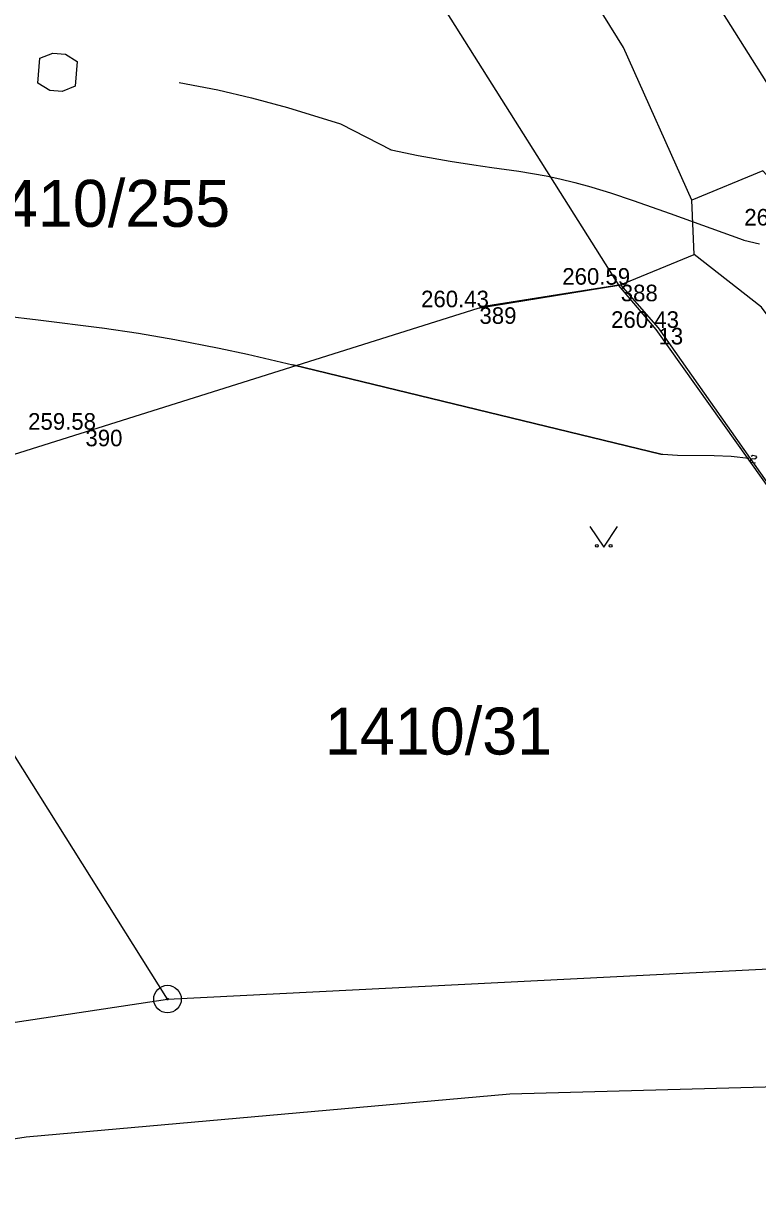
# Model space of a CAD drawing. Extents: x -771260 to -770828, y -1053564 to -1052811.
# Drawn here: x -771091.4 to -771064.86, y -1053360.58 to -1053317.78 of the extents above; entities that cross this region are included whole.
import ezdxf

# ---------------------------------------------------------------- set-up
doc = ezdxf.new("R2010")
doc.units = 0
for name, color, linetype in [('22_4_2022_plot', 7, 'Continuous'), ('22_4_2022_vrstevnice_interval_po1m', 7, 'Continuous'), ('22_4_2022_zamereny_bod', 7, 'Continuous'), ('22_4_2022_zamereny_bod_cislo', 7, 'Continuous'), ('22_4_2022_zamereny_bod_vyska', 7, 'Continuous'), ('22_4_2022_znacka_park', 7, 'Continuous'), ('25_3_2019_vrstevnice_interval_po_1m', 7, 'Continuous'), ('25_3_2019_zamereny_bod', 7, 'Continuous'), ('25_3_2019_zamereny_bod_cislo', 7, 'Continuous'), ('25_3_2019_zamereny_bod_vyska', 7, 'Continuous'), ('Default', 7, 'Continuous'), ('DKM_Hranice parcel', 7, 'Continuous'), ('DKM_Parcelní čísla', 7, 'Continuous'), ('DKM_Značky bodu BP', 7, 'Continuous')]:
    doc.layers.add(name, color=color, linetype=linetype)

# ---------------------------------------------------------------- blocks, each defined once
blk = doc.blocks.new('POINT_DISPLAY')
at = {"layer": 'Default'}
blk.add_line((0, 0), (0, 0), dxfattribs=at)

msp = doc.modelspace()

# ---------------------------------------------------------------- linework, layer by layer
at = {"layer": '22_4_2022_plot'}
for p, q in [((-771069.804, -1053327.224), (-771074.916, -1053328.041)), ((-771068.44, -1053328.786), (-771069.804, -1053327.224)), ((-771061.246, -1053339.02), (-771068.44, -1053328.786))]:
    msp.add_line(p, q, dxfattribs=at)
at = {"layer": '22_4_2022_vrstevnice_interval_po1m'}
for points in [[(-771078.157, -1053322.329), (-771078.157, -1053322.329)], [(-771078.157, -1053322.329), (-771078.113, -1053322.339), (-771077.128, -1053322.547), (-771075.976, -1053322.757), (-771075.12, -1053322.89), (-771074.464, -1053322.98), (-771073.489, -1053323.115), (-771072.993, -1053323.195), (-771072.498, -1053323.287), (-771072.005, -1053323.391), (-771071.467, -1053323.522), (-771070.887, -1053323.682), (-771070.853, -1053323.692), (-771070.178, -1053323.898), (-771069.355, -1053324.173), (-771068.022, -1053324.644), (-771065.382, -1053325.596), (-771065.351, -1053325.607), (-771064.791, -1053325.75)], [(-771077.128, -1053322.547), (-771077.128, -1053322.547)], [(-771075.976, -1053322.757), (-771075.976, -1053322.757)], [(-771075.12, -1053322.89), (-771075.12, -1053322.89)], [(-771073.489, -1053323.115), (-771073.489, -1053323.115)], [(-771072.993, -1053323.195), (-771072.993, -1053323.195)], [(-771072.498, -1053323.287), (-771072.498, -1053323.287)], [(-771072.005, -1053323.391), (-771072.005, -1053323.391)], [(-771071.467, -1053323.522), (-771071.467, -1053323.522)], [(-771070.887, -1053323.682), (-771070.887, -1053323.682)], [(-771070.178, -1053323.898), (-771070.178, -1053323.898)], [(-771069.355, -1053324.173), (-771069.355, -1053324.173)], [(-771068.022, -1053324.644), (-771068.022, -1053324.644)], [(-771065.351, -1053325.607), (-771065.351, -1053325.607)], [(-771068.353, -1053333.359), (-771081.67, -1053330.121), (-771068.353, -1053333.359)], [(-771068.353, -1053333.359), (-771068.288, -1053333.363), (-771067.755, -1053333.394), (-771066.427, -1053333.405), (-771065.812, -1053333.433), (-771065.169, -1053333.5)], [(-771067.755, -1053333.394), (-771067.755, -1053333.394)], [(-771066.427, -1053333.405), (-771066.427, -1053333.405)], [(-771065.812, -1053333.433), (-771065.812, -1053333.433)], [(-771065.083, -1053333.428), (-771065.029, -1053333.394), (-771064.935, -1053333.412), (-771064.896, -1053333.463), (-771064.904, -1053333.505), (-771064.959, -1053333.539), (-771065.052, -1053333.522), (-771065.107, -1053333.556), (-771065.123, -1053333.641), (-771064.935, -1053333.676)]]:
    msp.add_lwpolyline(points, dxfattribs=at)
at = {"layer": '22_4_2022_zamereny_bod'}
msp.add_line((-771068.44, -1053328.786), (-771068.44, -1053328.786), dxfattribs=at)
at = {"layer": '22_4_2022_znacka_park'}
msp.add_lwpolyline([(-771070.921, -1053335.976), (-771070.421, -1053336.726), (-771069.921, -1053335.976)], dxfattribs=at)
for centre in [(-771070.671, -1053336.676), (-771070.171, -1053336.676)]:
    msp.add_circle(centre, 0.05, dxfattribs=at)
at = {"layer": '25_3_2019_vrstevnice_interval_po_1m'}
for points in [[(-771090.46, -1053320.197), (-771090.893, -1053319.933), (-771090.818, -1053319.028), (-771090.347, -1053318.84), (-771089.895, -1053318.877), (-771089.462, -1053319.141), (-771089.536, -1053320.045), (-771090.007, -1053320.234), (-771090.46, -1053320.197)], [(-771085.773, -1053319.901), (-771085.773, -1053319.901)], [(-771085.773, -1053319.901), (-771084.383, -1053320.168), (-771083.157, -1053320.462), (-771081.861, -1053320.811), (-771079.948, -1053321.401), (-771079.92, -1053321.409), (-771078.113, -1053322.339)], [(-771084.383, -1053320.168), (-771084.383, -1053320.168)], [(-771083.157, -1053320.462), (-771083.157, -1053320.462)], [(-771081.861, -1053320.811), (-771081.861, -1053320.811)], [(-771079.92, -1053321.409), (-771079.92, -1053321.409)], [(-771076.027, -1053322.742), (-771076.027, -1053322.742)], [(-771107.523, -1053326.368), (-771105.541, -1053326.564), (-771103.553, -1053326.805), (-771101.168, -1053327.135), (-771098.562, -1053327.513), (-771096.028, -1053327.867), (-771095.982, -1053327.873), (-771092.101, -1053328.356), (-771090.884, -1053328.496), (-771088.57, -1053328.784), (-771088.569, -1053328.784), (-771087.246, -1053328.975), (-771085.931, -1053329.207), (-771084.335, -1053329.527), (-771083.311, -1053329.744), (-771081.67, -1053330.121)], [(-771090.884, -1053328.496), (-771090.884, -1053328.496)], [(-771088.569, -1053328.784), (-771088.569, -1053328.784)], [(-771087.246, -1053328.975), (-771087.246, -1053328.975)], [(-771085.931, -1053329.207), (-771085.931, -1053329.207)], [(-771084.335, -1053329.527), (-771084.335, -1053329.527)], [(-771083.311, -1053329.744), (-771083.311, -1053329.744)], [(-771081.67, -1053330.121), (-771081.67, -1053330.121)], [(-771081.67, -1053330.121), (-771081.67, -1053330.121)]]:
    msp.add_lwpolyline(points, dxfattribs=at)
at = {"layer": 'DKM_Hranice parcel'}
for p, q in [((-771060.57, -1053326.21), (-771068.59, -1053313.44)), ((-771077.89, -1053314.54), (-771069.88, -1053327.25)), ((-771067.15, -1053326.13), (-771067.24, -1053324.16)), ((-771069.88, -1053327.25), (-771067.15, -1053326.13)), ((-771086.2, -1053353.08), (-771097.46, -1053335.17)), ((-771115.63, -1053357.5), (-771086.2, -1053353.08))]:
    msp.add_line(p, q, dxfattribs=at)
for points in [[(-771052.58, -1053353.51), (-771052.72, -1053353.51), (-771055.78, -1053356.02), (-771073.82, -1053356.52), (-771091.31, -1053358.07), (-771113.44, -1053361.51), (-771130.6, -1053365.46), (-771143.48, -1053368.93), (-771156.62, -1053373.29), (-771169.24, -1053378.06), (-771181.81, -1053383.19), (-771186.16, -1053383.15), (-771190.19, -1053380.88), (-771192.42, -1053377.58), (-771218.46, -1053327.01), (-771219.54, -1053322.62), (-771219.14, -1053320.1), (-771217.59, -1053316.97), (-771214.46, -1053314.62), (-771154.25, -1053289.21)], [(-771067.24, -1053324.16), (-771069.7, -1053318.64), (-771078.46, -1053304.52)], [(-771061.77, -1053326.24), (-771064.67, -1053323.1), (-771067.24, -1053324.16)], [(-771024.51, -1053387.11), (-771028.04, -1053381.86), (-771035.69, -1053372.38), (-771042.83, -1053362.06), (-771049.63, -1053350.14), (-771056.82, -1053338.69), (-771064.72, -1053328.04), (-771067.15, -1053326.13)], [(-771069.88, -1053327.25), (-771074.97, -1053328.08), (-771097.46, -1053335.17)], [(-771056.62, -1053346.68), (-771061.29, -1053339.02), (-771068.53, -1053328.85), (-771069.88, -1053327.25)], [(-771086.2, -1053353.08), (-771056.81, -1053351.6), (-771056.22, -1053349.23), (-771056.62, -1053346.68)]]:
    msp.add_lwpolyline(points, dxfattribs=at)
at = {"layer": 'DKM_Značky bodu BP'}
for radius in [0.5, 0.0303]:
    msp.add_circle((-771086.2, -1053353.08), radius, dxfattribs=at)

# ---------------------------------------------------------------- block references
at = {"layer": '25_3_2019_zamereny_bod', "xscale": 0.1, "yscale": 0.10000000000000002}
for p in [(-771069.804, -1053327.224), (-771074.916, -1053328.041), (-771089.169, -1053332.472)]:
    msp.add_blockref('POINT_DISPLAY', p, dxfattribs=at)

# ---------------------------------------------------------------- texts
at = {"layer": '22_4_2022_zamereny_bod_cislo'}
msp.add_text('13', height=0.6, dxfattribs=at).set_placement((-771068.44, -1053329.386))
at = {"layer": '22_4_2022_zamereny_bod_vyska'}
for s, p in [('261.12 ', (-771065.337, -1053325.082)), ('260.43 ', (-771070.154, -1053328.786))]:
    msp.add_text(s, height=0.6, dxfattribs=at).set_placement(p)
at = {"layer": '25_3_2019_zamereny_bod_cislo'}
for s, p in [('388', (-771069.804, -1053327.824)), ('389', (-771074.916, -1053328.641)), ('390', (-771089.169, -1053333.072))]:
    msp.add_text(s, height=0.6, dxfattribs=at).set_placement(p)
at = {"layer": '25_3_2019_zamereny_bod_vyska'}
for s, p in [('260.59 ', (-771071.92, -1053327.224)), ('260.43 ', (-771077.028, -1053328.041)), ('259.58 ', (-771091.241, -1053332.472))]:
    msp.add_text(s, height=0.6, dxfattribs=at).set_placement(p)
at = {"layer": 'DKM_Parcelní čísla'}
for s, p in [('1410/255', (-771093.415, -1053325.13)), ('1410/31', (-771080.506, -1053344.229))]:
    msp.add_text(s, height=1.7, dxfattribs=at).set_placement(p)

doc.saveas('drawing.dxf')
